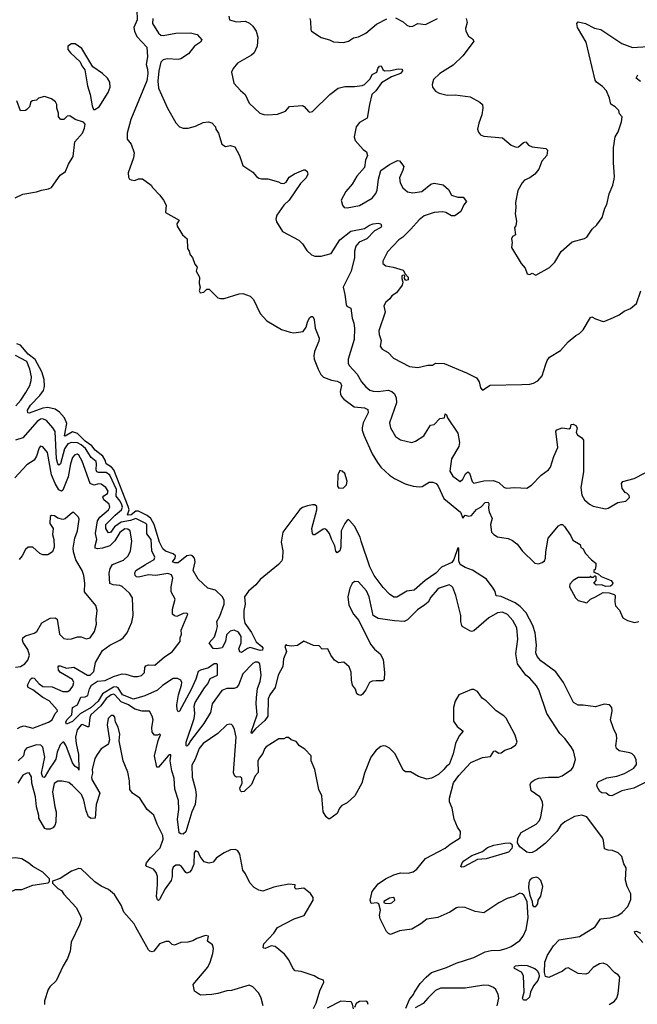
# Model space of a CAD drawing. Extents: x 2086813 to 2278017, y 548126 to 753336.
# Tile 449 of 461: x 2204839 to 2209811, y 726127 to 734047. Entities that reach past the tile are written whole.
import ezdxf

# ---------------------------------------------------------------- set-up
doc = ezdxf.new("R2010")
doc.units = 0

msp = doc.modelspace()

# ---------------------------------------------------------------- linework, layer by layer
at = {"layer": '0CON10XD'}
for points in [[(2205782.5, 734125), (2205783.6, 734045), (2205757.8, 733985), (2205762, 733955), (2205781.7, 733911.7), (2205863.6, 733825), (2205868.3, 733748.2), (2205856.9, 733685), (2205868.6, 733648.6), (2205871.5, 733615), (2205863.2, 733555), (2205734.7, 733245), (2205704.5, 733135), (2205705, 733086.7), (2205736.2, 733045), (2205761.2, 732975), (2205755.8, 732934.2), (2205711.2, 732815), (2205715, 732780), (2205722.5, 732765), (2205735, 732757.5), (2205765, 732752.5), (2205795, 732767.5), (2205827, 732767), (2205896.4, 732716.4), (2205907, 732697), (2205967.5, 732635), (2205997.5, 732595), (2206017.5, 732555), (2206013.3, 732495), (2206122.5, 732435), (2206103.3, 732405), (2206106.7, 732385), (2206150, 732315), (2206186.7, 732285), (2206190, 732205), (2206202.5, 732185), (2206210, 732155), (2206228.8, 732135), (2206249.3, 732079.3), (2206267.5, 732055), (2206260, 732025), (2206287.5, 731975), (2206283.8, 731925), (2206292.5, 731895), (2206283.3, 731865), (2206290.7, 731850.7), (2206320, 731855), (2206345, 731880), (2206365, 731880), (2206435, 731810), (2206455, 731803.3), (2206485, 731803.3), (2206605, 731842.5), (2206635, 731843.3), (2206695, 731823.3), (2206721.4, 731795), (2206775, 731684), (2206828, 731625), (2206945, 731554.2), (2207015, 731534.3), (2207045, 731527.1), (2207120.5, 731539.5), (2207145, 731573.8), (2207155, 731613.3), (2207172.4, 731647.6), (2207185, 731660), (2207198.8, 731658.8), (2207208.6, 731635), (2207216.4, 731565), (2207250, 731485), (2207248, 731462), (2207212.6, 731377.4), (2207207, 731343), (2207208.6, 731315), (2207240.8, 731235), (2207262.4, 731192.4), (2207285, 731170.8), (2207347.6, 731147.6), (2207395, 731138.1), (2207420, 731125), (2207428.6, 731105), (2207419.4, 731055), (2207421.5, 731035), (2207428.2, 731015), (2207447.5, 730995), (2207532.1, 730932.1), (2207614.5, 730924.5), (2207640.9, 730910.9), (2207643.1, 730885), (2207604.8, 730805.2), (2207595.2, 730765), (2207597, 730745), (2207607.8, 730705), (2207675.2, 730555.2), (2207718.2, 730485), (2207745, 730448.2), (2207815, 730383.9), (2207855, 730356.2), (2207943.1, 730313.1), (2208005, 730294.5), (2208055, 730288.9), (2208077.9, 730292.1), (2208135, 730326.3), (2208165, 730326), (2208190.4, 730315), (2208208.2, 730295), (2208254.1, 730195), (2208388.6, 730085), (2208405, 730037.5), (2208425, 730061.2), (2208455, 730053.6), (2208475, 730058.5), (2208515, 730107.5), (2208553, 730127), (2208585, 730162.2), (2208610, 730165), (2208615.5, 730155.5), (2208612.1, 730117.9), (2208617.3, 730087.3), (2208641.2, 730035), (2208628, 729985), (2208636.9, 729925), (2208655, 729904.5), (2208685, 729887.9), (2208772.3, 729872.3), (2208805, 729856.2), (2208841.7, 729831.7), (2208857.5, 729812.5), (2208884.4, 729775), (2208985, 729675.6), (2209015, 729668.6), (2209045, 729680), (2209064, 729695), (2209071.4, 729715), (2209073.1, 729766.9), (2209094, 729875), (2209176.7, 729975), (2209195, 729986.2), (2209207.5, 729985), (2209225, 729970), (2209276, 729895), (2209290.8, 729860.8), (2209350, 729825), (2209355, 729800), (2209375, 729790), (2209390, 729755), (2209440.7, 729700.7), (2209476.7, 729675), (2209477.5, 729655), (2209470, 729625), (2209460, 729615), (2209461.7, 729601.7), (2209495, 729590), (2209518.3, 729568.3), (2209600, 729535), (2209612.5, 729515), (2209608.3, 729501.7), (2209595, 729490), (2209555, 729487.5), (2209525, 729500), (2209478.3, 729498.3), (2209460, 729515), (2209480, 729535), (2209480, 729565), (2209475, 729570), (2209465, 729570), (2209455, 729560), (2209445, 729560), (2209435, 729570), (2209425, 729560), (2209335, 729561.2), (2209295, 729536), (2209267.1, 729505), (2209265.6, 729485), (2209313.3, 729395), (2209335, 729374.3), (2209405, 729356.2), (2209434.2, 729385.8), (2209475, 729403.3)], [(2205911.1, 734055), (2205907.8, 734015), (2205955, 733938.5), (2205975, 733923.2), (2205995, 733919.6), (2206095, 733939.1), (2206215, 733941.2), (2206266.8, 733926.8), (2206304, 733885), (2206294, 733865), (2206245.6, 733835), (2206198, 733772), (2206135, 733732.2), (2206115, 733726.8), (2206025, 733731.6), (2205994.4, 733725), (2205975, 733704.2), (2205959, 733635), (2205951.7, 733551.7), (2205956.2, 733496.2), (2206028.2, 733335), (2206096.3, 733216.4), (2206124.4, 733185), (2206155, 733173.5), (2206195, 733174.6)], [(2206522.5, 734075), (2206528.8, 734045), (2206585, 734030.4), (2206655, 734033.5), (2206688.2, 734018.2), (2206715, 733994.3), (2206742.2, 733955), (2206755.4, 733905), (2206750.4, 733835), (2206725, 733780.8), (2206705, 733761.4), (2206592.1, 733697.9), (2206556.2, 733655), (2206542.5, 733625), (2206563.3, 733535), (2206615.8, 733475.8), (2206654.1, 733444.1), (2206686.7, 733375), (2206772.5, 733295), (2206805, 733283.8), (2206835, 733281.2), (2206915, 733286.7), (2206978.3, 733311.7), (2207011.7, 733348.3), (2207115, 733357.5), (2207129.3, 733349.3), (2207165, 733307.5), (2207175, 733303.3), (2207195, 733307.5), (2207335, 733446), (2207401.2, 733495), (2207455, 733509.5), (2207535, 733510), (2207595, 733517.1), (2207615, 733525.6), (2207658.9, 733571.1), (2207675.4, 733604.6), (2207714.1, 733625.9), (2207721.2, 733655), (2207735, 733673.3), (2207747.5, 733675), (2207762.5, 733645), (2207775, 733636.2), (2207825, 733636.9), (2207885, 733651.1), (2207917.6, 733647.6), (2207921.1, 733635), (2207905, 733613.4), (2207832.8, 733587.3), (2207750.5, 733539.5), (2207706.8, 733475), (2207674.1, 733445), (2207653.8, 733365), (2207636.1, 733255), (2207575, 733220.6), (2207547.5, 733185), (2207530.9, 733105), (2207538.9, 733075), (2207603.2, 733003.2), (2207630, 732985), (2207638, 732955), (2207623.1, 732916.9), (2207613.2, 732856.8), (2207552.1, 732787.9), (2207515, 732722.5), (2207464.2, 732665.8), (2207427.5, 732595), (2207437.5, 732555), (2207450, 732535), (2207475, 732533.8), (2207575, 732551.2), (2207675, 732610), (2207705, 732647.5), (2207715.7, 732674.3), (2207727.5, 732765), (2207745.7, 732834.3), (2207815, 732881.2), (2207880, 732915), (2207895, 732912.5), (2207930, 732865), (2207924, 732835), (2207897.1, 732775), (2207902.5, 732735), (2207923.3, 732695), (2207961.7, 732661.7), (2208003.8, 732653.8), (2208075, 732665.6), (2208147.2, 732722.8), (2208175, 732730.6), (2208248.1, 732718.1), (2208290.5, 732680.5), (2208315.9, 732635.9), (2208365, 732620), (2208407.9, 732617.9), (2208436.4, 732583.6), (2208413, 732557), (2208390, 732505), (2208342.1, 732467.9), (2208315, 732468.9), (2208268, 732495), (2208245, 732501.1), (2208174.1, 732495.9), (2208095, 732468.9), (2208055, 732435.5), (2207988.8, 732361.2), (2207922.7, 732297.3), (2207891.4, 732275), (2207799.7, 732180.3), (2207763.3, 732105), (2207763.3, 732085), (2207785, 732066.2), (2207845, 732056), (2207925, 732032.5), (2207941.7, 732001.7), (2207966.7, 731975), (2207966.1, 731953.9), (2207948.3, 731948.3), (2207937.5, 731965), (2207938.3, 731988.3), (2207925, 731992.5), (2207915, 731987.5), (2207913.8, 731965), (2207923.3, 731935), (2207918.3, 731911.7), (2207871.2, 731848.8), (2207833.2, 731826.8), (2207818.1, 731801.9), (2207785.7, 731774.3), (2207770.8, 731745), (2207780.6, 731695), (2207730.8, 731545), (2207732.9, 731515), (2207748.8, 731465), (2207740.7, 731420.7), (2207757, 731397), (2207805, 731370), (2207847.5, 731325), (2207976.1, 731256.1), (2208045, 731250), (2208125, 731266.7), (2208161.7, 731268.3), (2208187, 731283), (2208255, 731281.2), (2208435, 731206.2), (2208515, 731166.2), (2208538.8, 731135), (2208548.8, 731085), (2208565, 731067.5), (2208625, 731107.5), (2208882.1, 731112.1), (2208945, 731115.7), (2208975, 731124.3), (2209009.1, 731140.9), (2209045, 731183.3), (2209071.2, 731268.8), (2209084, 731305), (2209105, 731331.2), (2209193.3, 731385), (2209254.1, 731455.9), (2209315, 731507.5), (2209345, 731522.5), (2209375, 731552.5), (2209435, 731652.5), (2209445, 731656.7), (2209475, 731640), (2209535, 731620), (2209549.3, 731620.7), (2209619.5, 731650.5), (2209665, 731673.8), (2209705, 731703.3), (2209755, 731723.8), (2209803.3, 731765), (2209838.8, 731865)], [(2207173.3, 734055), (2207180, 734035), (2207182.5, 733965), (2207187.5, 733955), (2207265, 733903.8), (2207333.9, 733883.9), (2207365, 733868.8), (2207445, 733862), (2207485, 733874), (2207525, 733900), (2207565, 733910), (2207625, 733939.2), (2207710, 734010), (2207795, 734054.5)], [(2207865, 734060.6), (2207925, 734029.2), (2207955, 734002.5), (2207980.7, 733990.7), (2208003.3, 733995), (2208045, 734016.9), (2208105, 734008.1), (2208201.2, 734055)], [(2208433.3, 734055), (2208440, 734025), (2208426.7, 733975), (2208430, 733955), (2208452, 733915), (2208485, 733893.8), (2208494, 733875), (2208490, 733865), (2208406.7, 733755), (2208328.7, 733681.3), (2208222, 733615), (2208170, 733565), (2208160, 733525), (2208162.5, 733505), (2208185, 733472.5), (2208216.1, 733456.1), (2208280.5, 733440.5), (2208345, 733442.5), (2208465, 733425.8), (2208544.2, 733384.2), (2208563.3, 733365), (2208566, 733335), (2208558.3, 733281.7), (2208533.8, 733215), (2208523.8, 733165), (2208531.7, 733141.7), (2208549.3, 733119.3), (2208575, 733110), (2208726.4, 733096.4), (2208796.4, 733036.4), (2208835, 733020), (2208855, 733023.3), (2208895, 733058), (2208913, 733063), (2208935, 733036.7), (2208963.6, 733023.6), (2209075, 733010), (2209087.5, 732997.5), (2209081.2, 732955), (2209041.1, 732908.9), (2209017.5, 732845), (2208986.9, 732803.1), (2208945, 732775.8), (2208903.3, 732755), (2208883.8, 732735), (2208848.3, 732671.7), (2208829.2, 732575), (2208832, 732535), (2208826.2, 732485), (2208837.5, 732425), (2208831.7, 732388.3), (2208822.5, 732375), (2208830, 732315), (2208807, 732303), (2208797.5, 732285), (2208802.5, 732255), (2208797.5, 732215), (2208875.9, 732085.9), (2208908.3, 732048.3), (2208923.6, 732003.6), (2208945, 731997.5), (2208965, 732007.5), (2208995, 731992.5), (2209105, 732053.3), (2209146.2, 732095), (2209197.1, 732182.9), (2209285, 732260), (2209385, 732286.7), (2209403, 732297), (2209448.3, 732361.7), (2209485, 732397.5), (2209526.7, 732455), (2209548.3, 732531.7), (2209565, 732560), (2209584.2, 732645.8), (2209613.8, 732715), (2209623.3, 732763.3), (2209628, 732785), (2209620, 732895), (2209620, 733015), (2209632.5, 733105), (2209656.7, 733145), (2209682.5, 733225), (2209687.5, 733265), (2209668.3, 733288.3), (2209662.5, 733315), (2209632.5, 733345), (2209596.4, 733366.4), (2209586, 733415), (2209563.8, 733475), (2209530.3, 733510.3), (2209481.2, 733545), (2209470.5, 733560.5), (2209399.4, 733865), (2209329.4, 733985), (2209323, 734017), (2209335, 734028.8), (2209394.2, 734015.8), (2209465, 733978.8), (2209516.5, 733966.5), (2209685, 733854.5), (2209773.2, 733823.2), (2209895, 733830.5)], [(2205445, 733323.8), (2205478.6, 733345), (2205550.2, 733459.8), (2205567.7, 733505), (2205564.6, 733545), (2205545.7, 733575.7), (2205505, 733614.4), (2205426.9, 733666.9), (2205340, 733815), (2205285, 733853.3), (2205255, 733851.9), (2205227.5, 733835), (2205227.6, 733807.6), (2205249.1, 733779.1), (2205325, 733707.5), (2205338.8, 733675), (2205363.9, 733643.9), (2205384.4, 733515), (2205405.6, 733445), (2205423.1, 733353.1), (2205434, 733324), (2205445, 733323.8)], [(2209835, 733548.6), (2209801.4, 733575), (2209815, 733602)], [(2204802.5, 732615), (2204865, 732643.3), (2204975, 732663.3), (2205015, 732676.7), (2205070, 732685), (2205095, 732696.2), (2205164, 732795), (2205207.1, 732825), (2205232.9, 732885), (2205268.6, 732945), (2205284, 733065), (2205343.8, 733135), (2205361.2, 733175), (2205366.1, 733206.1), (2205353.6, 733223.6), (2205285, 733243.8), (2205242.7, 733272.7), (2205220.3, 733269.7), (2205195, 733243.3), (2205170, 733245), (2205150, 733265), (2205152.5, 733295), (2205137.5, 733335), (2205137.5, 733365), (2205127.5, 733385), (2205095, 733410), (2205038.3, 733428.3), (2204990, 733415), (2204975, 733400), (2204942.5, 733395), (2204927.5, 733385), (2204917.5, 733345), (2204896.4, 733323.6), (2204885, 733316.7), (2204845, 733312.5), (2204816, 733395)], [(2206195, 733174.6), (2206255, 733191.5), (2206315, 733219.2), (2206355.5, 733225.5), (2206385, 733215.8), (2206414.2, 733185), (2206418.8, 733165), (2206438, 733135), (2206466.7, 733045), (2206495, 733028), (2206535, 733036), (2206570, 733025), (2206608, 732955), (2206636.2, 732875), (2206715, 732820), (2206743.8, 732785), (2206765, 732772), (2206785.9, 732765.9), (2206835.9, 732765.9), (2206921.7, 732741.7), (2206940.7, 732730.7), (2206965, 732728.6), (2206985, 732740), (2207009.1, 732780.9), (2207051.9, 732808.1), (2207125, 732838.6), (2207138.1, 732838.1), (2207153.8, 732825), (2207158, 732805), (2207144, 732775), (2207099.8, 732730.2), (2207008.1, 732595), (2206965.4, 732554.6), (2206909.4, 732475), (2206900, 732445), (2206905, 732421.2), (2206955, 732344.2), (2207085, 732273.8), (2207116, 732245), (2207150.3, 732190.3), (2207187.5, 732155), (2207215, 732143.3), (2207265, 732143.8), (2207346.2, 732165), (2207414.6, 732275), (2207505, 732345.7), (2207615, 732366.9), (2207655, 732394.8), (2207685, 732405.2), (2207725, 732410.6), (2207745, 732404.4), (2207752.5, 732385), (2207745.7, 732375), (2207695, 732347.7), (2207632.1, 732285), (2207571.5, 732258.5), (2207543.8, 732225), (2207534.5, 732185), (2207534.5, 732135), (2207508.1, 732025), (2207443.8, 731895), (2207457, 731837), (2207466, 731755), (2207473.2, 731743.2), (2207505.7, 731725), (2207515.3, 731645), (2207528.7, 731605), (2207533.6, 731565), (2207530.7, 731475), (2207482.2, 731315), (2207483.3, 731285), (2207491.1, 731265), (2207555.7, 731195.7), (2207589.4, 731135), (2207625, 731094.3), (2207658, 731068), (2207685, 731058.5), (2207725, 731056.2), (2207805, 731067.3), (2207835, 731057.3), (2207855, 731036.9), (2207869.2, 731005), (2207872.4, 730965), (2207816, 730805), (2207822.7, 730762.7), (2207865, 730693.8), (2207905, 730668), (2207995, 730645.7), (2208025, 730655.8), (2208091.3, 730698.7), (2208145, 730784.2), (2208175, 730790), (2208221.5, 730838.5), (2208257.5, 730845), (2208265, 730877.5), (2208275, 730867.5), (2208282.5, 730845), (2208365, 730722), (2208380, 730645), (2208374.2, 730614.2), (2208315.3, 730515), (2208300.6, 730415), (2208325, 730374.2), (2208385, 730331.2), (2208405, 730350), (2208427.8, 730395), (2208445, 730410), (2208460, 730400), (2208481.7, 730331.8), (2208495, 730319.1), (2208575, 730338.1), (2208650.7, 730340.7), (2208695.2, 730325.2), (2208735, 730286.5), (2208755, 730277.5), (2208825, 730282.5), (2208920.7, 730279.3), (2208957.7, 730302.3), (2209037.9, 730382.1), (2209095, 730426), (2209111.5, 730448.5), (2209137.9, 730532.1), (2209171.2, 730605), (2209154, 730736), (2209162.5, 730747.5), (2209205, 730763.8), (2209263.3, 730756.7), (2209272.5, 730765), (2209278.3, 730791.7), (2209295, 730792.5), (2209315, 730782.5), (2209326, 730765), (2209318, 730725), (2209328.6, 730708.6), (2209364.1, 730684.1), (2209376.2, 730665), (2209378, 730645), (2209378.7, 730408.7), (2209357.1, 730285), (2209362.7, 730222.7), (2209386.2, 730185), (2209425, 730148.8), (2209456.4, 730133.6), (2209555, 730113.3), (2209575, 730117.5), (2209655, 730162.5), (2209717, 730173), (2209747, 730203), (2209745, 730220), (2209727, 730237), (2209715, 730240), (2209687.5, 730275), (2209683.3, 730315), (2209695, 730332.5), (2209785, 730357.5), (2209875, 730402.5)], [(2209890.3, 727919.7), (2209783.4, 727866.6), (2209685.6, 727845), (2209605, 727804), (2209585, 727807.5), (2209558.8, 727825), (2209525, 727828), (2209508.2, 727838.2), (2209486.9, 727875), (2209486, 727895), (2209495, 727915.7), (2209565, 727949.6), (2209645, 727961.6), (2209707.9, 727982.1), (2209782.9, 728025), (2209803.5, 728055), (2209802.5, 728095), (2209786.5, 728125), (2209770.5, 728140.5), (2209750.2, 728150.2), (2209665, 728166.7), (2209643.1, 728185), (2209638.9, 728205), (2209646.2, 728263.8), (2209643.8, 728295), (2209620, 728345), (2209594.3, 728415), (2209609.2, 728485), (2209605.8, 728515), (2209587.5, 728535), (2209545, 728540), (2209475, 728518.6), (2209375, 728534.3), (2209335, 728534.3), (2209296, 728555), (2209215.3, 728715.3), (2209155, 728800), (2209035, 728890.6), (2209004.4, 728925), (2208994.5, 728955), (2208998, 729015), (2208988.8, 729115), (2208969.6, 729175), (2208915.4, 729275), (2208867.7, 729327.7), (2208827.1, 729357.1), (2208715, 729406), (2208675, 729411.2), (2208666.6, 729446.6), (2208649.2, 729475), (2208595.6, 729545.6), (2208485, 729619.5), (2208425, 729641.1), (2208385.8, 729665), (2208372.9, 729695), (2208373, 729793), (2208365, 729798.8), (2208334.4, 729705), (2208318.2, 729681.8), (2208235, 729642.7), (2208188.8, 729595), (2208103.4, 729536.6), (2208015, 729458.5), (2207955, 729450), (2207875, 729402.2), (2207850.7, 729400.7), (2207815, 729425.5), (2207765, 729479.1), (2207692.2, 729575), (2207656.7, 729646.7), (2207588.3, 729851.7), (2207579.2, 729885), (2207535, 729972.9), (2207495, 730018), (2207485, 730026), (2207475, 730022), (2207455.4, 729994.6), (2207427.5, 729935), (2207424.3, 729804.3), (2207415, 729774), (2207395, 729757.5), (2207382.7, 729772.7), (2207376, 729815), (2207348.1, 729868.1), (2207333.3, 729915), (2207311.3, 729941.3), (2207295, 729950), (2207281.2, 729948.8), (2207215, 729903.3), (2207205, 729903.3), (2207196.7, 729915), (2207190, 729955), (2207230, 730105), (2207231.7, 730131.7), (2207215, 730143.3), (2207195.7, 730145.7), (2207156.8, 730136.8), (2207115, 730121.8), (2207095, 730106.2), (2206957.4, 729925), (2206943.4, 729845), (2206956, 729775), (2206954.7, 729715), (2206947.7, 729695), (2206923.2, 729665), (2206775.2, 729545), (2206740.4, 729499.6), (2206680.1, 729449.9), (2206649.3, 729405), (2206653.5, 729345), (2206644.4, 729295), (2206642.7, 729235), (2206651.5, 729191.5), (2206705, 729118.8), (2206743.7, 729043.7), (2206789.1, 729005), (2206795.6, 728994.4), (2206794, 728976), (2206775, 728973.5), (2206695, 728995.5), (2206671.5, 728988.5), (2206625, 728957.5), (2206610.9, 728960.9), (2206602.5, 728985), (2206621.2, 729035), (2206622.4, 729085), (2206600.4, 729120.4), (2206565, 729136.3), (2206532.8, 729127.2), (2206502.3, 729097.7), (2206495.6, 729044.4), (2206468.6, 728995), (2206425, 728986.2), (2206395, 728987.5), (2206363.8, 729035), (2206407.8, 729082.2), (2206423.5, 729133.5), (2206430.6, 729165), (2206424.6, 729205), (2206449.8, 729250.2), (2206484, 729346), (2206484, 729375), (2206470.9, 729405), (2206415, 729456.7), (2206354.4, 729474.4), (2206275, 729547.6), (2206235.3, 729615), (2206252.3, 729685), (2206245.5, 729715.5), (2206230.8, 729735), (2206215, 729740.3), (2206185, 729733), (2206115, 729678), (2206087.5, 729677.5), (2206068.1, 729685), (2206089.2, 729715), (2206092, 729735), (2206075, 729750.5), (2206011.9, 729771.9), (2205991.6, 729791.6), (2205965, 729844.4), (2205922.1, 729985), (2205895.8, 730035), (2205865, 730057.4), (2205795, 730093.2), (2205775, 730093.1), (2205735, 730064.2), (2205711.5, 730061.5), (2205707.8, 730065), (2205719, 730105), (2205711.6, 730131.6), (2205597.1, 730427), (2205578.4, 730448.4), (2205535.9, 730475), (2205527.8, 730505), (2205506.8, 730536.8), (2205447.3, 730585), (2205418.7, 730618.7), (2205365, 730657.3), (2205305, 730717.6), (2205265, 730730.6), (2205205, 730697.8), (2205200.4, 730700.4), (2205217.7, 730797.7), (2205198.9, 730845), (2205159.7, 730889.7), (2205123.3, 730913.3), (2205065, 730928.3), (2205025, 730921.1), (2204915, 730880.8), (2204904.2, 730884.2), (2204901.7, 730905), (2204925, 730945.4), (2205000, 731025), (2205029.6, 731065), (2205038.4, 731095), (2205036.9, 731153.1), (2205016.1, 731215), (2204963, 731313), (2204906.1, 731355), (2204845, 731428.3), (2204815, 731440.3)], [(2204809, 730941), (2204847.7, 730985), (2204887.3, 731047.3), (2204920.4, 731105), (2204931.5, 731145), (2204933.1, 731175), (2204921.4, 731235), (2204895, 731296.9), (2204805, 731346.1)], [(2207708.3, 728728.3), (2207675, 728726.7), (2207654, 728716), (2207624, 728655), (2207599.7, 728620.3), (2207585, 728612), (2207566.1, 728616.1), (2207552.5, 728625), (2207540.7, 728660.7), (2207518.8, 728695), (2207508.8, 728735), (2207508.3, 728798.3), (2207490.7, 728840.7), (2207447.7, 728877.7), (2207405, 728872.5), (2207374.1, 728894.1), (2207343.9, 728933.9), (2207320, 728985), (2207273.6, 728983.6), (2207249.5, 729009.5), (2207205, 729013.3), (2207125, 729047.5), (2207075, 729013.3), (2207025, 729007.5), (2206993, 729013), (2206985, 729020), (2206972.5, 729005), (2206986.2, 728965), (2206961.8, 728905), (2206956.5, 728843.5), (2206918.2, 728775), (2206896.2, 728673.8), (2206853.5, 728615), (2206840, 728585), (2206835.2, 728444.8), (2206811.3, 728408.7), (2206737.4, 728342.6), (2206705, 728304.3), (2206701.9, 728315), (2206749.3, 728455), (2206742, 728545), (2206744.8, 728595), (2206754.2, 728665.8), (2206775, 728724.2), (2206781.9, 728775), (2206771.9, 728865), (2206755, 728878.9), (2206735, 728878.6), (2206715, 728869.2), (2206634.7, 728785), (2206600.3, 728695), (2206584.8, 728675.2), (2206565, 728667.6), (2206505, 728667.5), (2206465, 728650), (2206389, 728545), (2206374.5, 728475), (2206320.6, 728385), (2206212.8, 728247.2), (2206195, 728212.9), (2206185, 728202.9), (2206177.7, 728207.7), (2206178.5, 728235), (2206242.9, 728425), (2206248.6, 728465), (2206244.3, 728525), (2206251.1, 728555), (2206327.2, 728672.8), (2206354.6, 728705), (2206372.2, 728747.8), (2206431.1, 728775), (2206430, 728860), (2206425.8, 728865.8), (2206405, 728865.7), (2206357.9, 728832.1), (2206295, 728814.7), (2206276.5, 728803.5), (2206257.9, 728742.1), (2206220.2, 728659.8), (2206125.7, 728485), (2206115, 728480), (2206105.8, 728495.8), (2206103.8, 728535), (2206117.8, 728615), (2206140.8, 728695), (2206142.8, 728715), (2206136.1, 728735), (2206108.1, 728748.1), (2206075, 728747.2), (2205988.5, 728691.5), (2205947.2, 728652.8), (2205845, 728608.5), (2205755, 728582.2), (2205666.4, 728616.4), (2205632.3, 728672.3), (2205615, 728681.2), (2205595, 728678.7), (2205506.2, 728623.8), (2205470.4, 728565), (2205413.8, 728515), (2205326.9, 728463.1), (2205265, 728402.7), (2205215, 728380), (2205210, 728395), (2205219.2, 728415), (2205257.3, 728455), (2205264, 728515), (2205304.2, 728535.8), (2205331.8, 728598.2), (2205365, 728600), (2205388.6, 728611.4), (2205399.7, 728665), (2205416.9, 728695), (2205465.7, 728725), (2205527.8, 728732.2), (2205595, 728764.4), (2205665, 728784), (2205692.9, 728782.9), (2205755, 728762.6), (2205787.6, 728762.4), (2205818.4, 728771.6), (2205843.9, 728795), (2205846.8, 728835), (2205855, 728850.5), (2205875, 728856.4), (2205925.6, 728854.4), (2206005, 728922.5), (2206065, 728962.9), (2206130, 729045), (2206130, 729075), (2206141.2, 729105), (2206138.8, 729135), (2206192.5, 729265), (2206183, 729273), (2206155, 729270.8), (2206105, 729247.5), (2206085, 729252), (2206070, 729265), (2206070, 729305), (2206090, 729385), (2206058.6, 729445), (2206058.1, 729485), (2206071.4, 729555), (2206061.7, 729581.7), (2206032.5, 729592.5), (2205935, 729576.5), (2205875, 729580), (2205795, 729562.4), (2205778.8, 729565), (2205767.1, 729575), (2205765.6, 729595), (2205774.5, 729615), (2205851.3, 729665), (2205920, 729705), (2205927.5, 729722.5), (2205902.4, 729775), (2205896, 729865), (2205862.4, 729912.4), (2205861.9, 729985), (2205854.6, 729995), (2205775, 730033.3), (2205731.6, 730018.4), (2205656, 730004), (2205602.5, 729967.5), (2205569.1, 729920.9), (2205555, 729920.2), (2205547.9, 729927.9), (2205532.8, 729955), (2205533, 729987), (2205607.7, 730062.3), (2205657.1, 730102.9), (2205665.4, 730124.6), (2205662.2, 730145), (2205648.3, 730175), (2205615.2, 730215), (2205617.4, 730267.4), (2205565, 730384.1), (2205535, 730403.5), (2205474.3, 730404.3), (2205460.3, 730410.3), (2205453.2, 730425), (2205457.6, 730475), (2205453.1, 730493.1), (2205414.1, 730524.1), (2205367.6, 730597.6), (2205335, 730627.7), (2205305, 730643.8), (2205255, 730644.8), (2205225, 730634.4), (2205198.2, 730595), (2205166.4, 730473.6), (2205155, 730463.2), (2205144.6, 730474.6), (2205135, 730513.8), (2205124.8, 730734.8), (2205106.2, 730765), (2205055, 730822.2), (2205025, 730837.3), (2205005, 730834.5), (2204979.6, 730815), (2204865, 730682.2), (2204805, 730664.5)], [(2204820, 728345), (2204845, 728358.9), (2204875, 728365.9), (2204945, 728347.8), (2205070, 728395), (2205098.9, 728415), (2205124.6, 728465), (2205141.9, 728485), (2205140, 728495), (2205075, 728567.7), (2205025.5, 728595.5), (2204945.8, 728655.8), (2204906.5, 728675), (2204901.5, 728695), (2204926.6, 728743.4), (2204937.9, 728752.1), (2204955, 728750.8), (2204994.6, 728704.6), (2205025, 728684.4), (2205100.3, 728680.3), (2205185, 728643.1), (2205226.4, 728643.6), (2205245, 728656.5), (2205267.2, 728685), (2205273.4, 728715), (2205265, 728738.4), (2205166.1, 728795), (2205151.6, 728815), (2205148.3, 728841.7), (2205155, 728849.2), (2205165, 728848.2), (2205215, 728831.1), (2205275, 728838.6), (2205385, 728773.8), (2205405, 728774.6), (2205436.9, 728805), (2205448.9, 728875), (2205505, 728973.1), (2205564.3, 729015), (2205645.7, 729055), (2205670.6, 729075), (2205703.1, 729115), (2205740.6, 729199.4), (2205753.3, 729255), (2205746.9, 729395), (2205724, 729435), (2205665, 729486.7), (2205645, 729496.8), (2205591.3, 729501.3), (2205565, 729511.4), (2205558.4, 729595), (2205566.5, 729633.5), (2205584.8, 729665.2), (2205675, 729700), (2205711.1, 729735), (2205730, 729775), (2205741.7, 729851.7), (2205727.5, 729935), (2205709.6, 729949.6), (2205685, 729951.5), (2205645, 729921.2), (2205605.4, 729854.6), (2205564.3, 729815.7), (2205505, 729795.6), (2205465, 729790), (2205445.8, 729795), (2205445.4, 729815), (2205460, 729865), (2205450, 729915), (2205465.7, 730015), (2205484.2, 730045.8), (2205555, 730102.9), (2205564.6, 730125), (2205559.1, 730149.1), (2205516.3, 730185), (2205507.6, 730205), (2205515, 730217.3), (2205546.1, 730235), (2205551.3, 730255), (2205531.5, 730285), (2205495, 730310.8), (2205475, 730314.6), (2205435, 730302.2), (2205406.3, 730316.3), (2205341.2, 730495), (2205316.1, 730545), (2205305, 730551.2), (2205283.3, 730546.8), (2205264.3, 730525.7), (2205247.8, 730475), (2205228.5, 730368.5), (2205185, 730263.1), (2205175, 730255.6), (2205155, 730265.5), (2205123.3, 730315), (2205094.3, 730385), (2205062.5, 730565), (2205025, 730611.2), (2205005, 730616.2), (2204995.9, 730604.1), (2204974.7, 730535.3), (2204955.3, 730504.7), (2204895.8, 730465), (2204799.3, 730360.7)], [(2207408.8, 730278.8), (2207445, 730280.8), (2207470, 730305), (2207474.1, 730335.9), (2207455, 730395.8), (2207435, 730416.5), (2207415, 730420), (2207399.4, 730385), (2207396.2, 730295), (2207408.8, 730278.8)], [(2204805, 728838.4), (2204845, 728842.8), (2204879.2, 728865), (2204904.2, 728895), (2204917.1, 728935), (2204905, 728981.2), (2204866.3, 729036.3), (2204860.5, 729055), (2204864.4, 729075), (2204885, 729090), (2204955, 729111.9), (2204978, 729125), (2205015.8, 729195), (2205085, 729233.3), (2205125, 729235.8), (2205141.2, 729225), (2205160, 729105), (2205195, 729068.8), (2205224.2, 729064.2), (2205255, 729066.2), (2205305, 729083.8), (2205335, 729083.3), (2205375, 729066.7), (2205406.1, 729073.9), (2205442, 729125), (2205457.5, 729185), (2205453.1, 729225), (2205461.4, 729295), (2205452.9, 729335), (2205360, 729445), (2205364.2, 729514.2), (2205355.8, 729575), (2205342, 729615), (2205291.3, 729701.3), (2205271.4, 729765), (2205270.6, 729795), (2205284, 729875), (2205304.1, 729935.9), (2205318.3, 730028.3), (2205313.3, 730045), (2205275, 730082.5), (2205265, 730082.5), (2205205, 730032), (2205185, 730026), (2205146.2, 730036.2), (2205120, 730055), (2205095, 730057.5), (2205085, 730051.2), (2205082.5, 729995), (2205107.5, 729955), (2205102, 729905), (2205112.9, 729865), (2205117.5, 729805), (2205103.3, 729765), (2205065, 729743.3), (2205025, 729741.2), (2205002.1, 729752.1), (2204945, 729804), (2204907.5, 729805), (2204886, 729785), (2204860, 729735), (2204835.8, 729705)], [(2209584.6, 726125.4), (2209625, 726150), (2209646.7, 726175), (2209657.5, 726215), (2209670, 726345), (2209657.5, 726365), (2209630.5, 726380.5), (2209567.5, 726445), (2209535, 726457.1), (2209505, 726453.1), (2209455, 726424.2), (2209415, 726377.5), (2209395, 726369.4), (2209335, 726375.8), (2209255, 726420.8), (2209235, 726415.8), (2209207.9, 726392.1), (2209097.3, 726342.7), (2209071, 726351), (2209062.6, 726382.6), (2209067.1, 726465), (2209087.1, 726522.9), (2209135, 726596.2), (2209181.2, 726645), (2209345, 726670.9), (2209470.9, 726749.1), (2209515, 726814.3), (2209591.7, 726821.7), (2209655, 726840), (2209688, 726865), (2209735.5, 726914.5), (2209758.9, 726971.1), (2209758.1, 727015), (2209728.6, 727075), (2209715.8, 727125), (2209720, 727225), (2209703, 727257), (2209686.2, 727315), (2209656.7, 727345), (2209610, 727365), (2209575, 727366.7), (2209546.7, 727376.7), (2209538, 727445), (2209530, 727465), (2209405, 727634), (2209365, 727647.3), (2209305, 727637.7), (2209225.9, 727594.1), (2209195, 727567.3), (2209161.9, 727518.1), (2209069.7, 727420.3), (2208997.1, 727365), (2208965, 727349.1), (2208945, 727345.6), (2208920.9, 727350.9), (2208865, 727392.8), (2208847, 727425), (2208849.2, 727459.2), (2208875, 727508.5), (2208997.1, 727575), (2209022.7, 727605), (2209035, 727633.8), (2209050, 727725), (2209046.1, 727756.1), (2209026.9, 727795), (2208956, 727845), (2208948.8, 727895), (2208957, 727913), (2208989.2, 727935), (2209016.7, 727945), (2209095, 727954.7), (2209175, 727953.8), (2209205, 727964.4), (2209280, 728015), (2209294, 728035), (2209311.9, 728095), (2209296.9, 728165), (2209278.6, 728198.6), (2209228.1, 728265), (2209187.8, 728305), (2209083.1, 728465), (2209017.3, 728657.3), (2208999.5, 728689.5), (2208945, 728750), (2208913.3, 728775), (2208846.7, 728865), (2208832.7, 728945), (2208849.5, 729065), (2208840, 729155), (2208808.5, 729215), (2208765, 729262.3), (2208725, 729281.5), (2208684.2, 729275), (2208615, 729235.6), (2208495, 729130.8), (2208475, 729126), (2208461.7, 729131.7), (2208405, 729163.3), (2208398, 729175), (2208389.4, 729205), (2208390.6, 729255), (2208350.5, 729415), (2208325, 729478.8), (2208315, 729491.5), (2208295, 729500.4), (2208216.2, 729475), (2208198.3, 729461.7), (2208148.3, 729401.7), (2208127.8, 729362.2), (2208100.2, 729339.8), (2208039.8, 729300.2), (2207960.2, 729219.8), (2207935, 729205.5), (2207855, 729210), (2207725, 729229.2), (2207684, 729255), (2207653.2, 729405), (2207631.3, 729451.3), (2207565.5, 729525.5), (2207535, 729527.1), (2207515, 729511.2), (2207495.8, 729475), (2207479.4, 729405), (2207488, 729338), (2207525.6, 729265.6), (2207568.6, 729215), (2207664.1, 729024.1), (2207695, 728984), (2207741.2, 728945), (2207765, 728900), (2207776, 728795), (2207771.7, 728738.3), (2207761.7, 728728.3), (2207708.3, 728728.3)], [(2209475, 729403.3), (2209535, 729440), (2209585, 729436.7), (2209625, 729422.5), (2209632.5, 729415), (2209630, 729365), (2209635, 729333.3), (2209666.2, 729296.2), (2209695, 729236.7), (2209732.7, 729212.7), (2209788.3, 729198.3), (2209822.5, 729205)], [(2207946, 726095), (2207977.5, 726165), (2208008.8, 726205), (2208016, 726225), (2208062.5, 726295), (2208110, 726345), (2208155, 726381.5), (2208275, 726422.9), (2208352, 726458), (2208495, 726504.6), (2208585, 726548.2), (2208635, 726558.5), (2208707.8, 726562.2), (2208754.4, 726575.6), (2208795, 726592), (2208865, 726638.8), (2208892, 726675), (2208915, 726727.5), (2208933, 726823), (2208923.2, 726953.2), (2208895.8, 727005), (2208885, 727016.2), (2208865, 727021.2), (2208815.9, 726994.1), (2208762.3, 726977.7), (2208695.8, 726944.2), (2208575, 726862.5), (2208505, 726872.9), (2208425, 726904.2), (2208375, 726908.8), (2208355, 726903.8), (2208301.3, 726868.7), (2208205, 726825.7), (2208115, 726811.4), (2208068.8, 726775), (2207995, 726730), (2207895, 726718), (2207825, 726688.1), (2207806.7, 726696.7), (2207792.7, 726712.7), (2207740.8, 726815), (2207734, 726845), (2207743.3, 726885), (2207730, 726935), (2207715, 726942.5), (2207668.3, 726938.3), (2207660, 726965), (2207677.1, 727035), (2207723.9, 727096.1), (2207783, 727137), (2207851.5, 727168.5), (2207905, 727184.6), (2207965, 727181.5), (2208007.4, 727192.6), (2208035, 727214), (2208105, 727300), (2208265, 727383.1), (2208304.6, 727415.4), (2208383.3, 727465), (2208386.4, 727516.4), (2208362.3, 727552.3), (2208335.7, 727615.7), (2208319.2, 727705), (2208298.6, 727755), (2208299.5, 727785), (2208331.8, 727908.2), (2208375, 727966.7), (2208469.5, 728070.5), (2208565, 728111.2), (2208629.5, 728120.5), (2208655, 728163.3), (2208665, 728166.7), (2208695, 728146.2), (2208715, 728148.8), (2208745, 728170), (2208793.6, 728186.4), (2208829.3, 728210.7), (2208842.5, 728235), (2208827, 728293), (2208755, 728427.5), (2208735, 728447.5), (2208675, 728487.5), (2208595, 728567.5), (2208560.5, 728590.5), (2208525, 728643.8), (2208495, 728660), (2208475, 728660), (2208373.9, 728616.1), (2208343.3, 728565), (2208331.2, 728515), (2208330, 728405), (2208360.7, 728360.7), (2208410, 728325), (2208377.5, 728285), (2208348, 728225), (2208328.8, 728141.2), (2208296.2, 728055), (2208275, 728043.3), (2208253.8, 728015), (2208210, 727975), (2208155, 727946), (2208115, 727938), (2208048.3, 727958.3), (2207985, 727998), (2207945, 727996), (2207925, 728011.2), (2207861.7, 728141.7), (2207815, 728188), (2207785, 728204), (2207765, 728206), (2207745, 728200), (2207708.5, 728171.5), (2207664.4, 728115), (2207614.4, 727985), (2207594.3, 727905), (2207536.3, 727803.7), (2207475, 727748), (2207431.2, 727725), (2207413.8, 727705), (2207395, 727662.5), (2207335, 727617.5), (2207325, 727617.5), (2207306.1, 727636.1), (2207281.2, 727675), (2207270, 727805), (2207248, 727855), (2207214.4, 728015), (2207186, 728085), (2207184, 728125), (2207135, 728178), (2207090, 728205), (2207065, 728240), (2207025, 728253.3), (2207003, 728273), (2206985, 728272.5), (2206965, 728261.2), (2206925, 728262.5), (2206823, 728197), (2206808.8, 728181.2), (2206795.5, 728144.5), (2206768.3, 728108.3), (2206755.8, 728084.2), (2206757.9, 727992.1), (2206734.3, 727965), (2206703.8, 727895), (2206645, 727839.2), (2206625, 727836), (2206615, 727843.8), (2206610, 727865), (2206630.5, 727905), (2206626.6, 727946.6), (2206615.6, 727955.6), (2206585, 727954.3), (2206570.6, 727960.6), (2206559.5, 727989.5), (2206581.8, 728275), (2206567.9, 728337.9), (2206555, 728366.7), (2206545, 728376.2), (2206529.5, 728379.5), (2206505, 728373.8), (2206434, 728305), (2206315, 728224.2), (2206284.5, 728185), (2206252.4, 728097.6), (2206225, 728051.2), (2206226.2, 727955), (2206254.8, 727854.8), (2206260.1, 727810.1)], [(2206260.1, 727810.1), (2206250.8, 727735), (2206223.8, 727673.8), (2206176.5, 727513.5), (2206155, 727496.6), (2206135, 727496.7), (2206122.3, 727505), (2206108.8, 727615), (2206120.4, 727695), (2206116.8, 727766.8), (2206088.6, 727858.6), (2206083.5, 727945), (2206063.5, 728005), (2206051.2, 728085), (2206056.5, 728126.5), (2206055, 728132.5), (2206045, 728133.8), (2206035, 728126), (2205955, 728033.8), (2205943.3, 728033.3), (2205924, 728125), (2205952.4, 728247.6), (2205972.5, 728295), (2205965, 728300), (2205948.3, 728291.7), (2205925, 728292.5), (2205904.5, 728314.5), (2205902.2, 728352.2), (2205912.9, 728415), (2205904.4, 728444.4), (2205883.6, 728483.6), (2205824.4, 728485.6), (2205765, 728500), (2205715.5, 728534.5), (2205655, 728560.9), (2205605, 728616.8), (2205595, 728620.6), (2205575, 728614.8), (2205535, 728585.7), (2205492.8, 728527.2), (2205411.2, 728455), (2205402.7, 728435), (2205395, 728359.5), (2205385, 728358.2), (2205345, 728378.1), (2205335, 728375.9), (2205302.2, 728335), (2205289.2, 728275), (2205293.8, 728225), (2205313.4, 728135), (2205315, 728010), (2205312.5, 728022.5), (2205285, 728040.4), (2205265, 728068.2), (2205213.9, 728205), (2205195, 728234.6), (2205185, 728236.7), (2205165.8, 728215), (2205141, 728155), (2205130.4, 728099.6), (2205111.9, 728068.1), (2205080.2, 728025), (2205045, 727960.8), (2205035, 727952), (2205025, 727952.7), (2205013.8, 727986.2), (2205042.2, 728115), (2205025, 728196.4), (2205010.2, 728210.2), (2204975, 728214.5), (2204894, 728186), (2204877.4, 728165), (2204868.5, 728125), (2204827.2, 728085)], [(2207203.9, 726093.9), (2207225.8, 726135), (2207254.1, 726235.9), (2207287.5, 726305), (2207285, 726320), (2207245, 726333.3), (2207210, 726355), (2207105, 726390), (2207056.4, 726396.4), (2207037.7, 726417.7), (2207005, 726483.3), (2206971.4, 726531.4), (2206895, 726591.2), (2206862.3, 726597.7), (2206815, 726576.7), (2206805, 726577.5), (2206800, 726585), (2206805, 726613.3), (2206885, 726700), (2206913.3, 726745), (2207047, 726813), (2207128.3, 726841.7), (2207202.5, 726965), (2207202.5, 726985), (2207179.3, 727019.3), (2207125, 727060), (2207065, 727052.5), (2207053.8, 727065), (2207056.7, 727086.7), (2207005, 727093.8), (2206923.5, 727076.5), (2206885, 727070), (2206795, 727035.8), (2206764.4, 727044.4), (2206727, 727067), (2206692.7, 727102.7), (2206655.7, 727175.7), (2206634, 727205), (2206610, 727335), (2206595, 727362.5), (2206575, 727373.3), (2206535, 727370), (2206485, 727346.2), (2206423.3, 727305), (2206395, 727271.2), (2206365, 727262), (2206325, 727272.5), (2206291.2, 727315), (2206275, 727352.5), (2206255, 727362.5), (2206242, 727345), (2206240, 727255), (2206221.9, 727208.1), (2206205, 727190.6), (2206185, 727181.4), (2206175, 727185.7), (2206140.6, 727235), (2206125.3, 727245.3), (2206095, 727245.3), (2206075, 727229.1), (2206065.3, 727205), (2206065.8, 727155), (2206057.8, 727122.2), (2206010.6, 727055), (2205965, 726970), (2205955, 726961.2), (2205947.1, 726967.1), (2205939.2, 726995), (2205949.2, 727090.8), (2205949.3, 727155), (2205937.8, 727187.8), (2205914.7, 727214.7), (2205863.3, 727235), (2205852.9, 727245), (2205860, 727265), (2205890.6, 727305), (2205970.6, 727385), (2205993.1, 727455), (2205991.4, 727485), (2205946, 727575), (2205917.6, 727647.6), (2205865, 727693.8), (2205806.1, 727786.1), (2205746, 727825), (2205725, 727853.3), (2205722.2, 727925), (2205709.2, 727995), (2205671.9, 728085), (2205640.8, 728245), (2205645, 728300), (2205631.2, 728355), (2205611.2, 728395), (2205605, 728437.5), (2205595, 728448.8), (2205575, 728450), (2205550.8, 728425), (2205542, 728375), (2205554.3, 728304.3), (2205562.5, 728255), (2205554.2, 728225.8), (2205545, 728213.8), (2205495, 728182), (2205463, 728137), (2205445, 728103.8), (2205422.1, 728015), (2205425.6, 727985), (2205417.8, 727955), (2205420, 727935), (2205484.1, 727825), (2205455.3, 727735), (2205446.5, 727625), (2205415, 727620.4), (2205393.9, 727633.9), (2205373, 727683), (2205355, 727767.5), (2205336.7, 727815), (2205265, 727887.1), (2205235, 727910), (2205181.1, 727921.1), (2205145, 727921.5), (2205115, 727903.8), (2205103.8, 727835), (2205120.5, 727715), (2205131.9, 727675), (2205128.7, 727591.3), (2205120.8, 727565), (2205106, 727545), (2205085, 727536.9), (2205055.7, 727535.7), (2205041.5, 727541.5), (2204993.8, 727623.8), (2204993.9, 727645), (2204973.3, 727715), (2204966.2, 727796.2), (2204935.4, 727905), (2204935, 727957.5), (2204915, 727987.5), (2204895, 727985.6), (2204865, 727969.2), (2204824.1, 727905)], [(2208395, 727230), (2208390, 727235), (2208399.6, 727265), (2208415, 727281.3), (2208478, 727325), (2208565, 727356.4), (2208605, 727388.8), (2208655, 727407.5), (2208745, 727422.5), (2208785, 727425.7), (2208799.3, 727415), (2208804, 727395), (2208800.4, 727379.6), (2208775, 727351.1), (2208595, 727298.2), (2208525, 727290.4), (2208415, 727233.6), (2208395, 727230)], [(2204765, 727032), (2204805, 727050.8), (2204855, 727051.4), (2204945, 727084), (2205067, 727103), (2205080, 727115), (2205080, 727135), (2205025, 727190), (2204945.6, 727235.6), (2204913, 727263), (2204855, 727298), (2204805, 727304), (2204734.3, 727295.7), (2204705.9, 727274.1), (2204676.7, 727215), (2204606.7, 727125), (2204575, 727102.5), (2204550, 727095), (2204590, 727070), (2204625, 727063.3), (2204665.8, 727045.8), (2204715, 727034.3), (2204765, 727032)], [(2206798, 726115), (2206783.8, 726175), (2206765, 726216.7), (2206715, 726266.7), (2206685, 726280), (2206545, 726238), (2206505, 726236), (2206435, 726214), (2206385, 726206.2), (2206295, 726200), (2206245, 726233.3), (2206236.2, 726285), (2206352.5, 726425), (2206372, 726465), (2206393.3, 726535), (2206398.8, 726575), (2206390, 726605), (2206350, 726635), (2206360, 726675), (2206335, 726680), (2206265, 726656.7), (2206233.9, 726636.1), (2206193.6, 726626.4), (2206135, 726623.3), (2206085, 726602), (2206065, 726606.7), (2206041.2, 726631.2), (2206015, 726631.4), (2205965, 726612), (2205918, 726555), (2205905, 726549.2), (2205886.2, 726555), (2205875, 726566), (2205775, 726747.5), (2205760, 726775), (2205677.7, 726867.7), (2205656.2, 726925), (2205601.2, 727011.2), (2205555, 727051.2), (2205495, 727076.2), (2205445, 727111.2), (2205335, 727216.7), (2205315, 727220), (2205255, 727198.8), (2205165, 727140), (2205101.7, 727118.3), (2205101.7, 727101.7), (2205145, 727057.5), (2205175, 727042.5), (2205195, 727012.5), (2205292.5, 726905), (2205326.7, 726845), (2205336.2, 726815), (2205320, 726765), (2205253.6, 726626.4), (2205246.2, 726555), (2205224.2, 726495), (2205187.5, 726435), (2205133.6, 726316.4), (2205082.3, 726267.7), (2205066.7, 726245), (2205037.5, 726155), (2205037.5, 726125)], [(2208995, 726913.8), (2209008.8, 726935), (2209013.8, 726965), (2209034, 726996), (2209050.8, 727075), (2209035, 727122.5), (2209015, 727142.5), (2208998.8, 727148.8), (2208965, 727141.2), (2208944.6, 727125.4), (2208936.7, 727105), (2208934.5, 727065), (2208944.5, 727004.5), (2208963.8, 726955), (2208968, 726925), (2208975, 726913.8), (2208995, 726913.8)], [(2207815, 726936.7), (2207835, 726942.5), (2207857.5, 726965), (2207857, 726977), (2207846.1, 726986.1), (2207815, 726981.2), (2207770, 726955), (2207770, 726945), (2207780.7, 726940.7), (2207815, 726936.7)], [(2209853.9, 726623.9), (2209792.5, 726695), (2209788.3, 726711.7), (2209805, 726715.4), (2209835, 726700.3)], [(2208915, 726161.1), (2208895, 726161.2), (2208886, 726175), (2208900, 726225), (2208893.3, 726355), (2208878, 726385), (2208822, 726415), (2208820, 726425), (2208830, 726435), (2208877.4, 726442.6), (2208925, 726438.5), (2208985, 726415.7), (2209005, 726397.8), (2209017.6, 726375), (2209019.5, 726350.5), (2209011.1, 726318.9), (2208974.1, 726275.9), (2208950, 726225), (2208942.2, 726185), (2208915, 726161.1)], [(2208682.5, 726115), (2208695.6, 726175), (2208691.4, 726205), (2208670.8, 726245), (2208652.1, 726262.1), (2208615, 726278.6), (2208575, 726280.8), (2208425, 726256.7), (2208225, 726257.5), (2208185, 726238.1), (2208123.3, 726175), (2208087.3, 726132.7), (2208022.6, 726097.4)], [(2207525, 726090), (2207517, 726127), (2207506.1, 726146.1), (2207425, 726151.2), (2207315, 726096)], [(2207644.2, 726125), (2207638, 726145), (2207625, 726153.3), (2207575, 726150), (2207547.5, 726132.5), (2207535, 726100)]]:
    msp.add_lwpolyline(points, dxfattribs=at)

doc.saveas('drawing.dxf')
